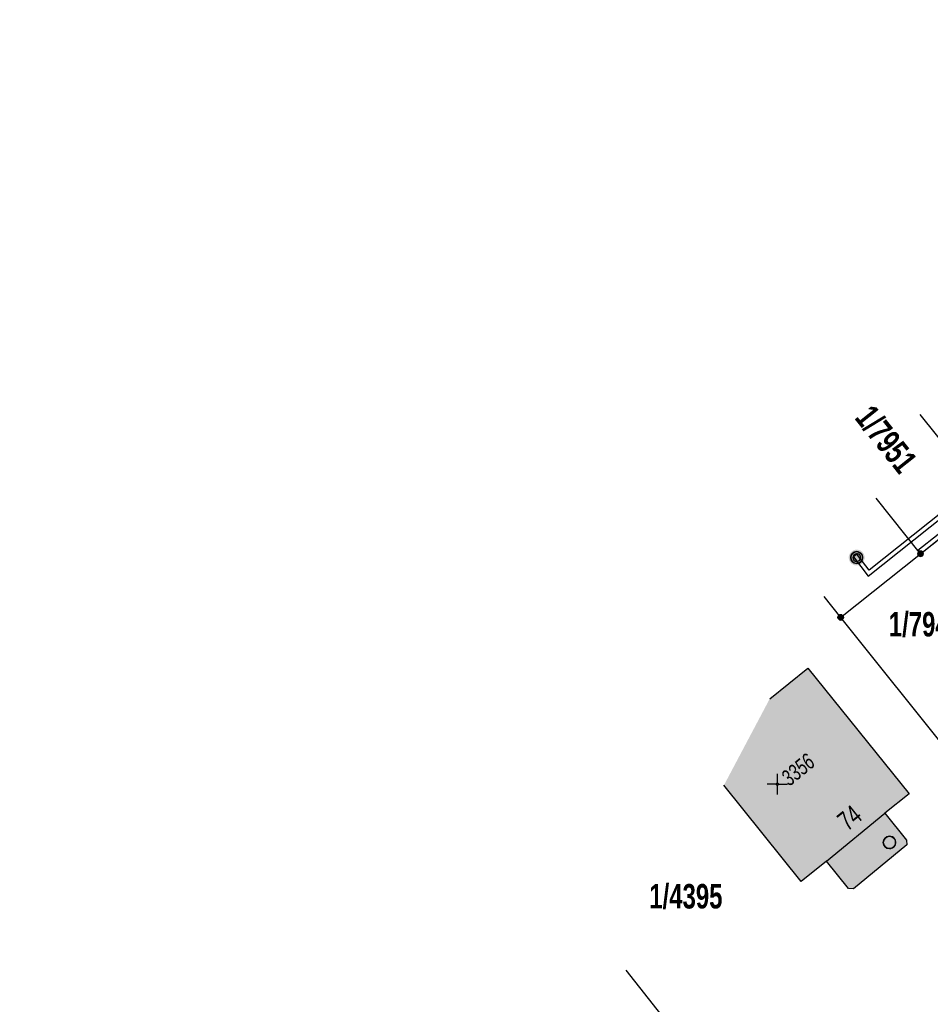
# Model space of a CAD drawing. Header units: metres. Extents: x 2695560 to 2696939, y 1260491 to 1262050.
# Tile 816 of 1005: x 2695905 to 2695960, y 1261686 to 1261746. Entities that reach past the tile are written whole.
import ezdxf

# ---------------------------------------------------------------- set-up
doc = ezdxf.new("R2010")
doc.units = ezdxf.units.M
doc.linetypes.add('AUSGEZOGEN', pattern=[0])
for name, color, linetype in [('XR$1$AV_Flächen (EO)', 7, 'AUSGEZOGEN'), ('XR$1$AV_Gebäudeflächen (BB)', 7, 'AUSGEZOGEN'), ('XR$1$AV_Grenzpunkte', 7, 'AUSGEZOGEN'), ('XR$1$AV_Grundstück-Nr.', 7, 'AUSGEZOGEN'), ('XR$1$AV_Haus-Nr.', 7, 'AUSGEZOGEN'), ('XR$1$AV_Koordinatennetzpunkte', 7, 'AUSGEZOGEN'), ('XR$1$AV_Lagefixpunkte', 7, 'AUSGEZOGEN'), ('XR$1$AV_Linien (BB)', 7, 'AUSGEZOGEN'), ('XR$1$AV_Linien (EO)', 7, 'AUSGEZOGEN'), ('XR$1$AV_Versicherung-Nr.', 7, 'AUSGEZOGEN'), ('XR$1$AW_LK_Schachtdeckel', 24, 'AUSGEZOGEN'), ('XR$1$Liegenschaftsgrenzen', 7, 'AUSGEZOGEN'), ('XR$1$PFAV', 255, 'AUSGEZOGEN'), ('XR$1$PFAW', 255, 'AUSGEZOGEN'), ('XR$1$RP_Abstandslinie', 7, 'AUSGEZOGEN')]:
    doc.layers.add(name, color=color, linetype=linetype)
doc.styles.add('ARIAL', font='arial.ttf')

# ---------------------------------------------------------------- blocks, each defined once
blk = doc.blocks.new('COMPLEXOBJECT_404')
at = {"layer": 'XR$1$AV_Linien (BB)', "color": 7, "linetype": 'AUSGEZOGEN', "transparency": 33554687}
for p, q in [((6054.528, 11730.031), (6057.046, 11698.995)), ((5912.025, 11634.345), (6002.081, 11705.837))]:
    blk.add_line(p, q, dxfattribs=at)
for centre, radius, start, end in [((6037.347, 11728.38), 17.26, 5.48798, 162.50198), ((5967.878, 11749.269), 55.283, 308.22047, 343.50209), ((6049.78, 11698.612), 7.276, 328.09736, 3.01534), ((6054.547, 11695.353), 1.527, 313.96308, 337.42852), ((6054.542, 11695.357), 1.533, 292.55134, 313.99319)]:
    blk.add_arc(centre, radius, start, end, dxfattribs=at)
blk = doc.blocks.new('BWAV1')
at = {"layer": 'XR$1$PFAV', "transparency": 33554687}
blk.add_hatch(color=7, dxfattribs=at).paths.add_polyline_path([(0.67, 0), (0.656, 0.135), (0.616, 0.264), (0.55, 0.383), (0.462, 0.486), (0.354, 0.569), (0.233, 0.628), (0.101, 0.662), (-0.034, 0.669), (-0.168, 0.649), (-0.295, 0.602), (-0.41, 0.53), (-0.508, 0.436), (-0.586, 0.325), (-0.639, 0.201), (-0.667, 0.068), (-0.667, -0.068), (-0.639, -0.201), (-0.586, -0.325), (-0.508, -0.436), (-0.41, -0.53), (-0.295, -0.602), (-0.168, -0.649), (-0.034, -0.669), (0.101, -0.662), (0.233, -0.628), (0.354, -0.569), (0.462, -0.486), (0.55, -0.383), (0.616, -0.264), (0.656, -0.135)])
at = {"color": 7, "transparency": 33554687}
for radius, start, end in [(0.5, 91.19481, 268.80519), (0.326, 91.19481, 268.80519), (0.5, 268.80519, 91.19481), (0.326, 268.80519, 91.19481)]:
    blk.add_arc((0, 0), radius, start, end, dxfattribs=at)
at = {"layer": 'XR$1$PFAV', "transparency": 33554687}
blk.add_circle((0, 0), 0.5, dxfattribs=at)
blk = doc.blocks.new('BAV15')
at = {"layer": 'XR$1$PFAV', "transparency": 33554687}
blk.add_hatch(color=7, dxfattribs=at).paths.add_polyline_path([(0.5, 0), (0.49, 0.1), (0.46, 0.2), (0.41, 0.29), (0.34, 0.36), (0.26, 0.42), (0.17, 0.47), (0.08, 0.49), (-0.03, 0.5), (-0.13, 0.48), (-0.22, 0.45), (-0.31, 0.4), (-0.38, 0.33), (-0.44, 0.24), (-0.48, 0.15), (-0.5, 0.05), (-0.5, -0.05), (-0.48, -0.15), (-0.44, -0.24), (-0.38, -0.33), (-0.31, -0.4), (-0.22, -0.45), (-0.13, -0.48), (-0.03, -0.5), (0.08, -0.49), (0.17, -0.47), (0.26, -0.42), (0.34, -0.36), (0.41, -0.29), (0.46, -0.2), (0.49, -0.1)])
at = {"color": 7, "transparency": 33554687}
for start, end in [(90, 270), (270, 90)]:
    blk.add_arc((0, 0), 0.5, start, end, dxfattribs=at)
at = {"layer": 'XR$1$PFAV', "transparency": 33554687}
blk.add_circle((0, 0), 0.5, dxfattribs=at)
blk = doc.blocks.new('BAV2041')
at = {"color": 7, "transparency": 33554687}
for p, q in [((0, 0.5), (0, 0.05)), ((-0.05, 0), (-0.5, 0)), ((0.05, 0), (0.5, 0)), ((0, -0.05), (0, -0.5))]:
    blk.add_line(p, q, dxfattribs=at)
blk.add_circle((0, 0), 0.05, dxfattribs=at)
for start, end in [(90, 270), (270, 90)]:
    blk.add_arc((0, 0), 0.05, start, end, dxfattribs=at)
blk = doc.blocks.new('COMPLEXOBJECT_1457')
at = {"layer": 'XR$1$RP_Abstandslinie', "color": 7, "linetype": 'AUSGEZOGEN', "transparency": 33554687}
blk.add_line((6050.17, 11699.5), (6047.85, 11729.2), dxfattribs=at)
blk.add_lwpolyline([(6006.5, 11700.73), (5971.77, 11673.11), (5937.34, 11645.72), (5904.022, 11619.232)], dxfattribs=at)
for centre, radius, start, end in [((6037.394, 11728.388), 10.5, 99.95095, 163.44532), ((6037.381, 11728.385), 10.501, 4.45343, 99.87423), ((5967.512, 11749.616), 62.536, 324.14881, 343.04557), ((5967.505, 11749.657), 62.566, 308.55522, 324.12256)]:
    blk.add_arc(centre, radius, start, end, dxfattribs=at)
blk = doc.blocks.new('BAW2082')
at = {"layer": 'XR$1$PFAW', "transparency": 33554687}
blk.add_hatch(color=7, dxfattribs=at).paths.add_polyline_path([(0.509, -0.003), (0.499, 0.098), (0.469, 0.194), (0.42, 0.283), (0.354, 0.359), (0.274, 0.421), (0.183, 0.466), (0.085, 0.491), (-0.016, 0.496), (-0.116, 0.481), (-0.211, 0.446), (-0.297, 0.392), (-0.37, 0.323), (-0.428, 0.24), (-0.468, 0.147), (-0.488, 0.047), (-0.488, -0.054), (-0.468, -0.153), (-0.428, -0.246), (-0.37, -0.329), (-0.297, -0.398), (-0.211, -0.452), (-0.116, -0.487), (-0.016, -0.502), (0.085, -0.497), (0.183, -0.472), (0.274, -0.427), (0.354, -0.366), (0.42, -0.289), (0.469, -0.2), (0.499, -0.104)])
at = {"transparency": 33554687}
for start, end in [(91.19481, 268.80519), (268.80519, 91.19481)]:
    blk.add_arc((0.01, 0), 0.5, start, end, dxfattribs=at)
at = {"layer": 'XR$1$PFAW', "transparency": 33554687}
blk.add_circle((0.009, -0.003), 0.5, dxfattribs=at)

msp = doc.modelspace()

# ---------------------------------------------------------------- hatches: boundary and pattern name
at = {"layer": 'XR$1$AV_Gebäudeflächen (BB)', "true_color": 0xd2d2d2, "transparency": 33554687}
msp.add_hatch(color=254, dxfattribs=at).paths.add_polyline_path([(2695950.509, 1261704.994), (2695947.734, 1261699.754), (2695952.424, 1261693.916), (2695953.952, 1261695.144), (2695955.293, 1261693.476), (2695955.59, 1261693.461), (2695958.839, 1261696.123), (2695958.817, 1261696.415), (2695957.501, 1261698.052), (2695958.967, 1261699.23), (2695952.832, 1261706.865)])

# ---------------------------------------------------------------- linework, layer by layer
at = {"layer": 'XR$1$AV_Flächen (EO)', "color": 7, "linetype": 'AUSGEZOGEN', "transparency": 33554687}
for points in [[(2695962.869, 1261717.834), (2695956.538, 1261712.796), (2695955.794, 1261713.772), (2695955.595, 1261713.62), (2695956.494, 1261712.441), (2695963.026, 1261717.64)], [(2695960.733, 1261714.973), (2695959.504, 1261713.993), (2695959.66, 1261713.798), (2695960.889, 1261714.777)]]:
    msp.add_lwpolyline(points, dxfattribs=at)
at = {"layer": 'XR$1$AV_Linien (BB)', "color": 7, "linetype": 'AUSGEZOGEN', "transparency": 33554687}
msp.add_line((2695952.424, 1261693.916), (2695947.734, 1261699.754), dxfattribs=at)
msp.add_lwpolyline([(2695950.509, 1261704.994), (2695952.832, 1261706.865), (2695958.967, 1261699.23), (2695957.501, 1261698.052), (2695958.817, 1261696.415), (2695958.839, 1261696.123), (2695955.59, 1261693.461), (2695955.293, 1261693.476), (2695953.952, 1261695.144), (2695952.424, 1261693.916)], dxfattribs=at)
at = {"layer": 'XR$1$AV_Linien (EO)', "color": 7, "linetype": 'AUSGEZOGEN', "transparency": 33554687}
msp.add_line((2695953.952, 1261695.144), (2695957.501, 1261698.052), dxfattribs=at)
for points in [[(2695962.869, 1261717.834), (2695956.538, 1261712.796), (2695955.794, 1261713.772), (2695955.595, 1261713.62), (2695956.494, 1261712.441), (2695963.026, 1261717.64)], [(2695960.733, 1261714.973), (2695959.504, 1261713.993), (2695959.66, 1261713.798), (2695960.889, 1261714.777)]]:
    msp.add_lwpolyline(points, dxfattribs=at)
at = {"layer": 'XR$1$Liegenschaftsgrenzen', "color": 7, "linetype": 'AUSGEZOGEN', "transparency": 33554687}
for p, q in [((2695963.769, 1261717.072), (2695959.649, 1261722.255)), ((2695959.66, 1261713.798), (2695956.961, 1261717.178)), ((2695959.66, 1261713.798), (2695963.769, 1261717.072)), ((2695954.815, 1261709.937), (2695959.66, 1261713.798)), ((2695953.8, 1261711.21), (2695954.815, 1261709.937)), ((2695954.815, 1261709.937), (2695970.259, 1261690.566)), ((2695953.59, 1261673.68), (2695941.789, 1261688.528))]:
    msp.add_line(p, q, dxfattribs=at)

# ---------------------------------------------------------------- block references
at = {"layer": 'XR$1$AV_Grenzpunkte', "color": 7, "linetype": 'AUSGEZOGEN', "lineweight": -3, "transparency": 33554687, "xscale": 0.3249999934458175, "yscale": 0.3249999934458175}
for p in [(2695959.66, 1261713.798), (2695954.815, 1261709.937)]:
    msp.add_blockref('BAV15', p, dxfattribs=at)
at = {"layer": 'XR$1$AV_Koordinatennetzpunkte', "color": 7, "linetype": 'AUSGEZOGEN', "lineweight": -3, "transparency": 33554687, "xscale": 1.25, "yscale": 1.25}
msp.add_blockref('BAV2041', (2695950.97, 1261699.81), dxfattribs=at)
at = {"layer": 'XR$1$AV_Lagefixpunkte', "color": 7, "linetype": 'AUSGEZOGEN', "lineweight": -3, "transparency": 33554687, "xscale": 0.7199999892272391, "yscale": 0.7199999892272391}
msp.add_blockref('BWAV1', (2695955.788, 1261713.568, -1000), dxfattribs=at)
at = {"layer": 'XR$1$AV_Linien (BB)', "color": 7, "linetype": 'AUSGEZOGEN', "lineweight": -3, "transparency": 33554687}
msp.add_blockref('COMPLEXOBJECT_404', (2690000.97, 1249999.81), dxfattribs=at)
at = {"layer": 'XR$1$AW_LK_Schachtdeckel', "color": 24, "linetype": 'AUSGEZOGEN', "lineweight": -3, "transparency": 33554687, "xscale": 0.7499999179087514, "yscale": 0.7499999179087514}
msp.add_blockref('BAW2082', (2695957.77, 1261696.281), dxfattribs=at)
at = {"layer": 'XR$1$RP_Abstandslinie', "color": 7, "linetype": 'AUSGEZOGEN', "lineweight": -3, "transparency": 33554687}
msp.add_blockref('COMPLEXOBJECT_1457', (2690000.97, 1249999.81), dxfattribs=at)

# ---------------------------------------------------------------- texts
at = {"layer": 'XR$1$AV_Grundstück-Nr.', "color": 7, "transparency": 33554687, "insert": (2695957.565, 1261720.743), "char_height": 1.48491, "width": 4.97324, "attachment_point": 5, "rotation": 308.5911, "style": 'ARIAL'}
msp.add_mtext('\\A1;{\\fArial|i0|b1;\\H1.484908;\\W0.700000;\\C7;1/7951}\\P', dxfattribs=at)
at = {"layer": 'XR$1$AV_Grundstück-Nr.', "color": 7, "transparency": 33554687, "char_height": 1.48491, "width": 4.98214, "attachment_point": 5, "style": 'ARIAL'}
for s, insert in [('\\A1;{\\fArial|i0|b1;\\H1.484908;\\W0.700000;\\C7;1/7944}\\P', (2695959.96, 1261709.5)), ('\\A1;{\\fArial|i0|b1;\\H1.484908;\\W0.700000;\\C7;1/4395}\\P', (2695945.422, 1261692.991))]:
    msp.add_mtext(s, dxfattribs=dict(at, insert=insert))
at = {"layer": 'XR$1$AV_Haus-Nr.', "color": 7, "transparency": 33554687, "insert": (2695955.719, 1261697.324), "char_height": 1.1621, "width": 1.68109, "attachment_point": 8, "rotation": 38.7819, "style": 'ARIAL'}
msp.add_mtext('\\W0.70;74', dxfattribs=at)
at = {"layer": 'XR$1$AV_Versicherung-Nr.', "color": 7, "transparency": 33554687, "insert": (2695952.22, 1261700.689), "char_height": 0.96842, "width": 2.46457, "attachment_point": 5, "rotation": 39.3327, "style": 'ARIAL'}
msp.add_mtext('\\A1;{\\fArial|i1|b0;\\H0.968418;\\W0.700000;\\C7;3356}\\P', dxfattribs=at)

doc.saveas('drawing.dxf')
